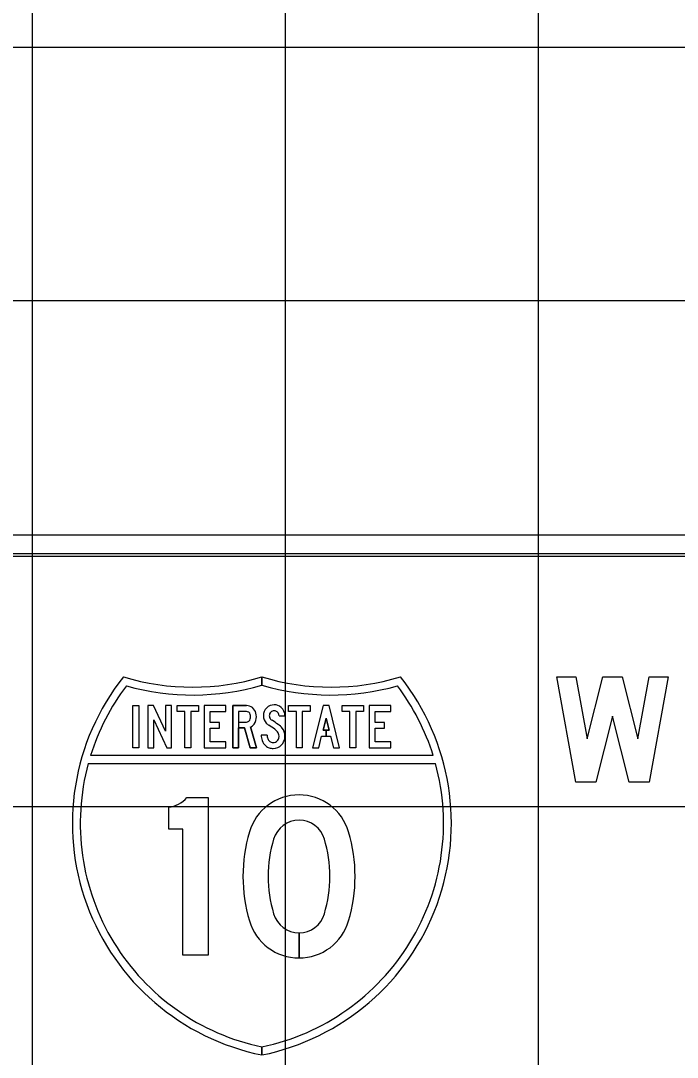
# Model space of a CAD drawing. Extents: x 2193008 to 2198143, y 1236112 to 1237864.
# Drawn here: x 2196148.61 to 2196153.8, y 1237199.12 to 1237207.32 of the extents above; entities that cross this region are included whole.
import ezdxf

# ---------------------------------------------------------------- set-up
doc = ezdxf.new("R2010")
doc.units = 0
for name, color, linetype in [('GSBWFILL', 7, 'Continuous'), ('GSCOLORFILL', 7, 'Continuous'), ('GSOUTLINE', 7, 'Continuous'), ('M-ROADS', 7, 'Continuous')]:
    doc.layers.add(name, color=color, linetype=linetype)

msp = doc.modelspace()

# ---------------------------------------------------------------- linework, layer by layer
at = {"layer": 'GSBWFILL'}
for p, q in [((2196150.3969, 1237201.7738), (2196150.3969, 1237201.7738)), ((2196150.8134, 1237199.909), (2196150.8134, 1237200.1082)), ((2196150.8135, 1237200.1082), (2196150.8135, 1237199.909))]:
    msp.add_line(p, q, dxfattribs=at)
for points in [[(2196153.2922, 1237201.8186), (2196153.161, 1237201.2983), (2196153.0029, 1237201.2983), (2196152.8509, 1237202.1308), (2196153.0033, 1237202.1308), (2196153.0927, 1237201.6405), (2196153.2163, 1237202.1308), (2196153.368, 1237202.1308), (2196153.4916, 1237201.6405), (2196153.5811, 1237202.1308), (2196153.7334, 1237202.1308), (2196153.5815, 1237201.2983), (2196153.4233, 1237201.2983)], [(2196149.5005, 1237201.9038), (2196149.5473, 1237201.9038), (2196149.5473, 1237201.5704), (2196149.5005, 1237201.5704)], [(2196149.768, 1237201.5704), (2196149.8047, 1237201.5704), (2196149.8047, 1237201.9038), (2196149.7579, 1237201.9038), (2196149.7579, 1237201.7023), (2196149.6638, 1237201.9038), (2196149.6175, 1237201.9038), (2196149.6175, 1237201.5704), (2196149.6643, 1237201.5704), (2196149.6643, 1237201.7921)], [(2196149.9113, 1237201.8571), (2196149.8494, 1237201.8571), (2196149.8494, 1237201.9038), (2196150.0199, 1237201.9038), (2196150.0199, 1237201.8571), (2196149.9581, 1237201.8571), (2196149.9581, 1237201.5704), (2196149.9113, 1237201.5704)], [(2196150.1115, 1237201.6171), (2196150.1115, 1237201.7238), (2196150.1847, 1237201.7238), (2196150.1847, 1237201.7704), (2196150.1115, 1237201.7704), (2196150.1115, 1237201.8571), (2196150.2351, 1237201.8571), (2196150.2351, 1237201.9038), (2196150.0646, 1237201.9038), (2196150.0646, 1237201.5704), (2196150.2351, 1237201.5704), (2196150.2351, 1237201.6171)], [(2196150.7928, 1237201.8571), (2196150.7309, 1237201.8571), (2196150.7309, 1237201.9038), (2196150.9014, 1237201.9038), (2196150.9014, 1237201.8571), (2196150.8396, 1237201.8571), (2196150.8396, 1237201.5704), (2196150.7928, 1237201.5704)], [(2196151.0276, 1237201.7087), (2196151.0035, 1237201.7087), (2196151.0276, 1237201.8047), (2196151.0516, 1237201.7087), (2196151.0276, 1237201.7087), (2196151.0276, 1237201.6621), (2196151.0633, 1237201.6621), (2196151.0863, 1237201.5704), (2196151.1345, 1237201.5704), (2196151.051, 1237201.9038), (2196151.0042, 1237201.9038), (2196150.9206, 1237201.5704), (2196150.9688, 1237201.5704), (2196150.9918, 1237201.6621), (2196151.0276, 1237201.6621)], [(2196151.2156, 1237201.8571), (2196151.1537, 1237201.8571), (2196151.1537, 1237201.9038), (2196151.3242, 1237201.9038), (2196151.3242, 1237201.8571), (2196151.2624, 1237201.8571), (2196151.2624, 1237201.5704), (2196151.2156, 1237201.5704)], [(2196151.4157, 1237201.6171), (2196151.4157, 1237201.7238), (2196151.489, 1237201.7238), (2196151.489, 1237201.7704), (2196151.4157, 1237201.7704), (2196151.4157, 1237201.8571), (2196151.5394, 1237201.8571), (2196151.5394, 1237201.9038), (2196151.3689, 1237201.9038), (2196151.3689, 1237201.5704), (2196151.5394, 1237201.5704), (2196151.5394, 1237201.6171)]]:
    msp.add_lwpolyline(points, close=True, dxfattribs=at)
for points in [[(2196150.3969, 1237201.8571), (2196150.3362, 1237201.8571), (2196150.3362, 1237201.5704), (2196150.2894, 1237201.5704), (2196150.2894, 1237201.9038), (2196150.3969, 1237201.9038)], [(2196150.6554, 1237201.8235), (2196150.7022, 1237201.8235)], [(2196150.4298, 1237201.7343), (2196150.4766, 1237201.5704), (2196150.428, 1237201.5704), (2196150.3832, 1237201.7271), (2196150.3363, 1237201.7271), (2196150.3363, 1237201.7738), (2196150.3969, 1237201.7738)], [(2196150.5618, 1237201.6685), (2196150.515, 1237201.6685)], [(2196149.9268, 1237201.1761), (2196150.0954, 1237201.1761), (2196150.0954, 1237199.9308), (2196149.8956, 1237199.9308), (2196149.8956, 1237200.927), (2196149.7832, 1237200.927), (2196149.7832, 1237201.1002)]]:
    msp.add_lwpolyline(points, dxfattribs=at)
for centre, major_axis, ratio, start_param, end_param in [((2196150.3969, 1237201.8254), (0.0786, 0), 0.997234, 0.242366, 1.570796), ((2196150.6176, 1237201.8237), (0.0861, 0), 0.997231, 1.570795, 3.141593), ((2196150.6176, 1237201.8237), (0.0393, 0), 0.997231, 1.570794, 3.141592), ((2196150.6176, 1237201.8267), (0.0832, 0), 0.997231, 0.8496, 1.570796), ((2196150.6176, 1237201.8267), (0.0364, 0), 0.997231, 0.8496, 1.570796), ((2196150.6148, 1237201.8235), (0.0874, 0), 0.997231, 0, 0.8496), ((2196150.3969, 1237201.8254), (0.0318, 0), 0.997234, 0.242366, 1.570796), ((2196150.3969, 1237201.8054), (0.0318, 0), 0.997234, 4.712389, 6.040819), ((2196150.3563, 1237201.8154), (0.0735, 0), 0.997234, 6.040819, 6.525551), ((2196150.3969, 1237201.8054), (0.0786, 0), 0.997234, 5.145616, 6.040819), ((2196150.3563, 1237201.8154), (0.1204, 0), 0.997234, 6.040819, 6.525551), ((2196150.6177, 1237201.8237), (0.0863, 0), 0.997231, 3.141593, 3.892391), ((2196150.6177, 1237201.8237), (0.0395, 0), 0.997231, 3.141593, 3.892391), ((2196150.6319, 1237201.837), (0.0589, 0), 0.997231, 3.892391, 4.138257), ((2196149.5313, 1237200.14), (1.9676, 0), 0.997231, 0.966754, 0.996664), ((2196150.6148, 1237201.8235), (0.0406, 0), 0.997231, 0, 0.8496), ((2196150.6319, 1237201.837), (0.1057, 0), 0.997231, 3.892391, 4.138257), ((2196149.5313, 1237200.14), (1.9208, 0), 0.997231, 0.966754, 0.996664), ((2196150.5671, 1237201.6369), (0.0972, 0), 0.997231, 0.66121, 0.966754), ((2196150.6003, 1237201.6626), (0.055, 0), 0.997231, 6.283185, 6.944395), ((2196150.5671, 1237201.6369), (0.144, 0), 0.997231, 0.66121, 0.966754), ((2196150.6003, 1237201.6626), (0.1018, 0), 0.997231, 6.283185, 6.944395), ((2196150.6383, 1237201.6685), (0.1233, 0), 0.997231, 3.141605, 3.480717), ((2196150.6171, 1237201.6611), (0.1009, 0), 0.997231, 3.480721, 4.002272), ((2196150.6383, 1237201.6685), (0.0765, 0), 0.997231, 3.141612, 3.480715), ((2196150.6171, 1237201.6611), (0.0541, 0), 0.997231, 3.480721, 4.002272), ((2196150.6034, 1237201.6452), (0.0331, 0), 0.997231, 4.002272, 4.382154), ((2196150.6092, 1237201.6621), (0.051, 0), 0.997231, 4.382154, 4.712389), ((2196150.6092, 1237201.6547), (0.0436, 0), 0.997231, 4.712389, 5.537873), ((2196150.6027, 1237201.6607), (0.0525, 0), 0.997231, 5.537873, 6.123713), ((2196150.5909, 1237201.6626), (0.0645, 0), 0.997231, 6.123713, 6.283185), ((2196150.6027, 1237201.6607), (0.0993, 0), 0.997231, 5.537873, 6.123713), ((2196150.5909, 1237201.6626), (0.1113, 0), 0.997231, 6.123713, 6.283185), ((2196150.6034, 1237201.6452), (0.0799, 0), 0.997231, 4.002272, 4.382154), ((2196150.6092, 1237201.6621), (0.0978, 0), 0.997231, 4.382154, 4.712389), ((2196150.6092, 1237201.6547), (0.0904, 0), 0.997231, 4.712389, 5.537873), ((2196149.7493, 1237201.3372), (0.24, 0), 0.99723, 4.854019, 5.544602), ((2196150.8134, 1237200.7898), (0.4091, 0), 0.99723, 0.286277, 2.855316), ((2196150.8134, 1237200.7898), (0.2093, 0), 0.99723, 0.286277, 2.855316), ((2196151.6188, 1237200.5534), (1.2487, 0), 0.99723, 2.855316, 3.42787), ((2196150.0079, 1237200.5534), (1.2487, 0), 0.99723, 5.996908, 6.569462), ((2196151.6188, 1237200.5534), (1.0489, 0), 0.99723, 2.855316, 3.42787), ((2196150.0079, 1237200.5534), (1.0489, 0), 0.99723, 5.996908, 6.569462), ((2196150.8134, 1237200.317), (0.2093, 0), 0.99723, 3.42787, 4.712389), ((2196150.8134, 1237200.317), (0.2093, 0), 0.99723, 4.712687, 5.996908), ((2196150.8134, 1237200.317), (0.4091, 0), 0.99723, 3.42787, 4.712389), ((2196150.8134, 1237200.317), (0.4091, 0), 0.99723, 4.712542, 5.996908)]:
    msp.add_ellipse(centre, major_axis=major_axis, ratio=ratio, start_param=start_param, end_param=end_param, dxfattribs=at)
at = {"layer": 'GSCOLORFILL'}
for p, q in [((2196157.7585, 1237203.2512), (2196147.269, 1237203.2512)), ((2196147.269, 1237203.0847), (2196157.7585, 1237203.0847)), ((2196150.3969, 1237201.7738), (2196150.3969, 1237201.7738)), ((2196150.8134, 1237199.909), (2196150.8134, 1237200.1082)), ((2196150.8135, 1237200.1082), (2196150.8135, 1237199.909))]:
    msp.add_line(p, q, dxfattribs=at)
for points in [[(2196150.5199, 1237202.0658), (2196150.5199, 1237202.1308)], [(2196150.52, 1237202.1308), (2196150.52, 1237202.0658)], [(2196150.3969, 1237201.8571), (2196150.3362, 1237201.8571), (2196150.3362, 1237201.5704), (2196150.2894, 1237201.5704), (2196150.2894, 1237201.9038), (2196150.3969, 1237201.9038)], [(2196150.6554, 1237201.8235), (2196150.7022, 1237201.8235)], [(2196150.4298, 1237201.7343), (2196150.4766, 1237201.5704), (2196150.428, 1237201.5704), (2196150.3832, 1237201.7271), (2196150.3363, 1237201.7271), (2196150.3363, 1237201.7738), (2196150.3969, 1237201.7738)], [(2196150.5618, 1237201.6685), (2196150.515, 1237201.6685)], [(2196151.8744, 1237201.5081), (2196149.1654, 1237201.5081)], [(2196149.1473, 1237201.4459), (2196151.8926, 1237201.4459)], [(2196149.9268, 1237201.1761), (2196150.0954, 1237201.1761), (2196150.0954, 1237199.9308), (2196149.8956, 1237199.9308), (2196149.8956, 1237200.927), (2196149.7832, 1237200.927), (2196149.7832, 1237201.1002)], [(2196150.5199, 1237199.1421), (2196150.5199, 1237199.2057)], [(2196150.52, 1237199.2057), (2196150.52, 1237199.1421)]]:
    msp.add_lwpolyline(points, dxfattribs=at)
for points in [[(2196153.2922, 1237201.8186), (2196153.161, 1237201.2983), (2196153.0029, 1237201.2983), (2196152.8509, 1237202.1308), (2196153.0033, 1237202.1308), (2196153.0927, 1237201.6405), (2196153.2163, 1237202.1308), (2196153.368, 1237202.1308), (2196153.4916, 1237201.6405), (2196153.5811, 1237202.1308), (2196153.7334, 1237202.1308), (2196153.5815, 1237201.2983), (2196153.4233, 1237201.2983)], [(2196149.5005, 1237201.9038), (2196149.5473, 1237201.9038), (2196149.5473, 1237201.5704), (2196149.5005, 1237201.5704)], [(2196149.768, 1237201.5704), (2196149.8047, 1237201.5704), (2196149.8047, 1237201.9038), (2196149.7579, 1237201.9038), (2196149.7579, 1237201.7023), (2196149.6638, 1237201.9038), (2196149.6175, 1237201.9038), (2196149.6175, 1237201.5704), (2196149.6643, 1237201.5704), (2196149.6643, 1237201.7921)], [(2196149.9113, 1237201.8571), (2196149.8494, 1237201.8571), (2196149.8494, 1237201.9038), (2196150.0199, 1237201.9038), (2196150.0199, 1237201.8571), (2196149.9581, 1237201.8571), (2196149.9581, 1237201.5704), (2196149.9113, 1237201.5704)], [(2196150.1115, 1237201.6171), (2196150.1115, 1237201.7238), (2196150.1847, 1237201.7238), (2196150.1847, 1237201.7704), (2196150.1115, 1237201.7704), (2196150.1115, 1237201.8571), (2196150.2351, 1237201.8571), (2196150.2351, 1237201.9038), (2196150.0646, 1237201.9038), (2196150.0646, 1237201.5704), (2196150.2351, 1237201.5704), (2196150.2351, 1237201.6171)], [(2196150.7928, 1237201.8571), (2196150.7309, 1237201.8571), (2196150.7309, 1237201.9038), (2196150.9014, 1237201.9038), (2196150.9014, 1237201.8571), (2196150.8396, 1237201.8571), (2196150.8396, 1237201.5704), (2196150.7928, 1237201.5704)], [(2196151.0276, 1237201.7087), (2196151.0035, 1237201.7087), (2196151.0276, 1237201.8047), (2196151.0516, 1237201.7087), (2196151.0276, 1237201.7087), (2196151.0276, 1237201.6621), (2196151.0633, 1237201.6621), (2196151.0863, 1237201.5704), (2196151.1345, 1237201.5704), (2196151.051, 1237201.9038), (2196151.0042, 1237201.9038), (2196150.9206, 1237201.5704), (2196150.9688, 1237201.5704), (2196150.9918, 1237201.6621), (2196151.0276, 1237201.6621)], [(2196151.2156, 1237201.8571), (2196151.1537, 1237201.8571), (2196151.1537, 1237201.9038), (2196151.3242, 1237201.9038), (2196151.3242, 1237201.8571), (2196151.2624, 1237201.8571), (2196151.2624, 1237201.5704), (2196151.2156, 1237201.5704)], [(2196151.4157, 1237201.6171), (2196151.4157, 1237201.7238), (2196151.489, 1237201.7238), (2196151.489, 1237201.7704), (2196151.4157, 1237201.7704), (2196151.4157, 1237201.8571), (2196151.5394, 1237201.8571), (2196151.5394, 1237201.9038), (2196151.3689, 1237201.9038), (2196151.3689, 1237201.5704), (2196151.5394, 1237201.5704), (2196151.5394, 1237201.6171)]]:
    msp.add_lwpolyline(points, close=True, dxfattribs=at)
for centre, major_axis, ratio, start_param, end_param in [((2196150.8946, 1237200.9723), (1.8731, 0), 0.99723, 2.472588, 4.511032), ((2196149.9726, 1237203.9172), (1.8731, 0), 0.99723, 4.415842, 5.008936), ((2196150.1453, 1237200.9723), (1.8731, 0), 0.99723, 4.913764, 6.95219), ((2196151.0673, 1237203.9172), (1.8731, 0), 0.99723, 4.41586, 5.008936), ((2196150.8946, 1237200.9723), (1.8107, 0), 0.99723, 2.495747, 2.84029), ((2196149.9726, 1237203.9172), (1.9356, 0), 0.99723, 4.438241, 4.999094), ((2196151.0673, 1237203.9172), (1.9356, 0), 0.99723, 4.425702, 4.986537), ((2196150.1453, 1237200.9723), (1.8107, 0), 0.99723, 0.301302, 0.645846), ((2196150.3969, 1237201.8254), (0.0786, 0), 0.997234, 0.242366, 1.570796), ((2196150.6176, 1237201.8237), (0.0861, 0), 0.997231, 1.570795, 3.141593), ((2196150.6176, 1237201.8237), (0.0393, 0), 0.997231, 1.570794, 3.141592), ((2196150.6176, 1237201.8267), (0.0832, 0), 0.997231, 0.8496, 1.570796), ((2196150.6176, 1237201.8267), (0.0364, 0), 0.997231, 0.8496, 1.570796), ((2196150.6148, 1237201.8235), (0.0874, 0), 0.997231, 0, 0.8496), ((2196150.3969, 1237201.8254), (0.0318, 0), 0.997234, 0.242366, 1.570796), ((2196150.3969, 1237201.8054), (0.0318, 0), 0.997234, 4.712389, 6.040819), ((2196150.3563, 1237201.8154), (0.0735, 0), 0.997234, 6.040819, 6.525551), ((2196150.3969, 1237201.8054), (0.0786, 0), 0.997234, 5.145616, 6.040819), ((2196150.3563, 1237201.8154), (0.1204, 0), 0.997234, 6.040819, 6.525551), ((2196150.6177, 1237201.8237), (0.0863, 0), 0.997231, 3.141593, 3.892391), ((2196150.6177, 1237201.8237), (0.0395, 0), 0.997231, 3.141593, 3.892391), ((2196150.6319, 1237201.837), (0.0589, 0), 0.997231, 3.892391, 4.138257), ((2196149.5313, 1237200.14), (1.9676, 0), 0.997231, 0.966754, 0.996664), ((2196150.6148, 1237201.8235), (0.0406, 0), 0.997231, 0, 0.8496), ((2196150.6319, 1237201.837), (0.1057, 0), 0.997231, 3.892391, 4.138257), ((2196149.5313, 1237200.14), (1.9208, 0), 0.997231, 0.966754, 0.996664), ((2196150.5671, 1237201.6369), (0.0972, 0), 0.997231, 0.66121, 0.966754), ((2196150.6003, 1237201.6626), (0.055, 0), 0.997231, 6.283185, 6.944395), ((2196150.5671, 1237201.6369), (0.144, 0), 0.997231, 0.66121, 0.966754), ((2196150.6003, 1237201.6626), (0.1018, 0), 0.997231, 6.283185, 6.944395), ((2196150.6383, 1237201.6685), (0.1233, 0), 0.997231, 3.141605, 3.480717), ((2196150.6171, 1237201.6611), (0.1009, 0), 0.997231, 3.480721, 4.002272), ((2196150.6383, 1237201.6685), (0.0765, 0), 0.997231, 3.141612, 3.480715), ((2196150.6171, 1237201.6611), (0.0541, 0), 0.997231, 3.480721, 4.002272), ((2196150.6034, 1237201.6452), (0.0331, 0), 0.997231, 4.002272, 4.382154), ((2196150.6092, 1237201.6621), (0.051, 0), 0.997231, 4.382154, 4.712389), ((2196150.6092, 1237201.6547), (0.0436, 0), 0.997231, 4.712389, 5.537873), ((2196150.6027, 1237201.6607), (0.0525, 0), 0.997231, 5.537873, 6.123713), ((2196150.5909, 1237201.6626), (0.0645, 0), 0.997231, 6.123713, 6.283185), ((2196150.6027, 1237201.6607), (0.0993, 0), 0.997231, 5.537873, 6.123713), ((2196150.5909, 1237201.6626), (0.1113, 0), 0.997231, 6.123713, 6.283185), ((2196150.6034, 1237201.6452), (0.0799, 0), 0.997231, 4.002272, 4.382154), ((2196150.6092, 1237201.6621), (0.0978, 0), 0.997231, 4.382154, 4.712389), ((2196150.6092, 1237201.6547), (0.0904, 0), 0.997231, 4.712389, 5.537873), ((2196150.8946, 1237200.9723), (1.8107, 0), 0.99723, 2.876207, 4.503988), ((2196150.1453, 1237200.9723), (1.8107, 0), 0.99723, 4.920809, 6.548571), ((2196149.7493, 1237201.3372), (0.24, 0), 0.99723, 4.854019, 5.544602), ((2196150.8134, 1237200.7898), (0.4091, 0), 0.99723, 0.286277, 2.855316), ((2196150.8134, 1237200.7898), (0.2093, 0), 0.99723, 0.286277, 2.855316), ((2196151.6188, 1237200.5534), (1.2487, 0), 0.99723, 2.855316, 3.42787), ((2196150.0079, 1237200.5534), (1.2487, 0), 0.99723, 5.996908, 6.569462), ((2196151.6188, 1237200.5534), (1.0489, 0), 0.99723, 2.855316, 3.42787), ((2196150.0079, 1237200.5534), (1.0489, 0), 0.99723, 5.996908, 6.569462), ((2196150.8134, 1237200.317), (0.2093, 0), 0.99723, 3.42787, 4.712389), ((2196150.8134, 1237200.317), (0.2093, 0), 0.99723, 4.712687, 5.996908), ((2196150.8134, 1237200.317), (0.4091, 0), 0.99723, 3.42787, 4.712389), ((2196150.8134, 1237200.317), (0.4091, 0), 0.99723, 4.712542, 5.996908)]:
    msp.add_ellipse(centre, major_axis=major_axis, ratio=ratio, start_param=start_param, end_param=end_param, dxfattribs=at)
at = {"layer": 'GSOUTLINE'}
for p, q in [((2196150.3969, 1237201.9038), (2196150.2894, 1237201.9038)), ((2196150.3969, 1237201.8571), (2196150.3969, 1237201.8571))]:
    msp.add_line(p, q, dxfattribs=at)
for points in [[(2196153.2922, 1237201.8186), (2196153.161, 1237201.2983), (2196153.0029, 1237201.2983), (2196152.8509, 1237202.1308), (2196153.0033, 1237202.1308), (2196153.0927, 1237201.6405), (2196153.2163, 1237202.1308), (2196153.368, 1237202.1308), (2196153.4916, 1237201.6405), (2196153.5811, 1237202.1308), (2196153.7334, 1237202.1308), (2196153.5815, 1237201.2983), (2196153.4233, 1237201.2983)], [(2196149.5005, 1237201.9038), (2196149.5473, 1237201.9038), (2196149.5473, 1237201.5704), (2196149.5005, 1237201.5704)], [(2196149.768, 1237201.5704), (2196149.8047, 1237201.5704), (2196149.8047, 1237201.9038), (2196149.7579, 1237201.9038), (2196149.7579, 1237201.7023), (2196149.6638, 1237201.9038), (2196149.6175, 1237201.9038), (2196149.6175, 1237201.5704), (2196149.6643, 1237201.5704), (2196149.6643, 1237201.7921)], [(2196149.9113, 1237201.8571), (2196149.8494, 1237201.8571), (2196149.8494, 1237201.9038), (2196150.0199, 1237201.9038), (2196150.0199, 1237201.8571), (2196149.9581, 1237201.8571), (2196149.9581, 1237201.5704), (2196149.9113, 1237201.5704)], [(2196150.1115, 1237201.6171), (2196150.1115, 1237201.7238), (2196150.1847, 1237201.7238), (2196150.1847, 1237201.7704), (2196150.1115, 1237201.7704), (2196150.1115, 1237201.8571), (2196150.2351, 1237201.8571), (2196150.2351, 1237201.9038), (2196150.0646, 1237201.9038), (2196150.0646, 1237201.5704), (2196150.2351, 1237201.5704), (2196150.2351, 1237201.6171)], [(2196150.7928, 1237201.8571), (2196150.7309, 1237201.8571), (2196150.7309, 1237201.9038), (2196150.9014, 1237201.9038), (2196150.9014, 1237201.8571), (2196150.8396, 1237201.8571), (2196150.8396, 1237201.5704), (2196150.7928, 1237201.5704)], [(2196150.9918, 1237201.6621), (2196151.0633, 1237201.6621), (2196151.0863, 1237201.5704), (2196151.1345, 1237201.5704), (2196151.051, 1237201.9038), (2196151.0042, 1237201.9038), (2196150.9206, 1237201.5704), (2196150.9688, 1237201.5704)], [(2196151.2156, 1237201.8571), (2196151.1537, 1237201.8571), (2196151.1537, 1237201.9038), (2196151.3242, 1237201.9038), (2196151.3242, 1237201.8571), (2196151.2624, 1237201.8571), (2196151.2624, 1237201.5704), (2196151.2156, 1237201.5704)], [(2196151.4157, 1237201.6171), (2196151.4157, 1237201.7238), (2196151.489, 1237201.7238), (2196151.489, 1237201.7704), (2196151.4157, 1237201.7704), (2196151.4157, 1237201.8571), (2196151.5394, 1237201.8571), (2196151.5394, 1237201.9038), (2196151.3689, 1237201.9038), (2196151.3689, 1237201.5704), (2196151.5394, 1237201.5704), (2196151.5394, 1237201.6171)], [(2196151.0516, 1237201.7087), (2196151.0276, 1237201.8047), (2196151.0035, 1237201.7087)]]:
    msp.add_lwpolyline(points, close=True, dxfattribs=at)
for points in [[(2196150.2894, 1237201.9038), (2196150.2894, 1237201.5704), (2196150.3362, 1237201.5704), (2196150.3362, 1237201.7271), (2196150.3832, 1237201.7271), (2196150.428, 1237201.5704), (2196150.4766, 1237201.5704), (2196150.4298, 1237201.7343)], [(2196150.3969, 1237201.8571), (2196150.3362, 1237201.8571), (2196150.3362, 1237201.7738), (2196150.3969, 1237201.7738)], [(2196150.6554, 1237201.8235), (2196150.7022, 1237201.8235)], [(2196150.5618, 1237201.6685), (2196150.515, 1237201.6685)], [(2196149.9268, 1237201.1761), (2196150.0954, 1237201.1761), (2196150.0954, 1237199.9308), (2196149.8956, 1237199.9308), (2196149.8956, 1237200.927), (2196149.7832, 1237200.927), (2196149.7832, 1237201.1002)]]:
    msp.add_lwpolyline(points, dxfattribs=at)
for centre, major_axis, ratio, start_param, end_param in [((2196150.3969, 1237201.8254), (0.0786, 0), 0.997234, 0.242366, 1.570796), ((2196150.6176, 1237201.8237), (0.0861, 0), 0.997231, 1.570795, 3.141593), ((2196150.6176, 1237201.8237), (0.0393, 0), 0.997231, 1.570794, 3.141592), ((2196150.6176, 1237201.8267), (0.0832, 0), 0.997231, 0.8496, 1.570796), ((2196150.6176, 1237201.8267), (0.0364, 0), 0.997231, 0.8496, 1.570796), ((2196150.6148, 1237201.8235), (0.0874, 0), 0.997231, 0, 0.8496), ((2196150.3969, 1237201.8254), (0.0318, 0), 0.997234, 0.242366, 1.570796), ((2196150.3969, 1237201.8054), (0.0318, 0), 0.997234, 4.712389, 6.040819), ((2196150.3563, 1237201.8154), (0.0735, 0), 0.997234, 6.040819, 6.525551), ((2196150.3969, 1237201.8054), (0.0786, 0), 0.997234, 5.145616, 6.040819), ((2196150.3563, 1237201.8154), (0.1204, 0), 0.997234, 6.040819, 6.525551), ((2196150.6177, 1237201.8237), (0.0863, 0), 0.997231, 3.141593, 3.892391), ((2196150.6177, 1237201.8237), (0.0395, 0), 0.997231, 3.141593, 3.892391), ((2196150.6319, 1237201.837), (0.0589, 0), 0.997231, 3.892391, 4.138257), ((2196149.5313, 1237200.14), (1.9676, 0), 0.997231, 0.966754, 0.996664), ((2196150.6148, 1237201.8235), (0.0406, 0), 0.997231, 0, 0.8496), ((2196150.6319, 1237201.837), (0.1057, 0), 0.997231, 3.892391, 4.138257), ((2196149.5313, 1237200.14), (1.9208, 0), 0.997231, 0.966754, 0.996664), ((2196150.5671, 1237201.6369), (0.0972, 0), 0.997231, 0.66121, 0.966754), ((2196150.6003, 1237201.6626), (0.055, 0), 0.997231, 6.283185, 6.944395), ((2196150.5671, 1237201.6369), (0.144, 0), 0.997231, 0.66121, 0.966754), ((2196150.6003, 1237201.6626), (0.1018, 0), 0.997231, 6.283185, 6.944395), ((2196150.6383, 1237201.6685), (0.1233, 0), 0.997231, 3.141605, 3.480717), ((2196150.6171, 1237201.6611), (0.1009, 0), 0.997231, 3.480721, 4.002272), ((2196150.6383, 1237201.6685), (0.0765, 0), 0.997231, 3.141612, 3.480715), ((2196150.6171, 1237201.6611), (0.0541, 0), 0.997231, 3.480721, 4.002272), ((2196150.6034, 1237201.6452), (0.0331, 0), 0.997231, 4.002272, 4.382154), ((2196150.6092, 1237201.6621), (0.051, 0), 0.997231, 4.382154, 4.712389), ((2196150.6092, 1237201.6547), (0.0436, 0), 0.997231, 4.712389, 5.537873), ((2196150.6027, 1237201.6607), (0.0525, 0), 0.997231, 5.537873, 6.123713), ((2196150.5909, 1237201.6626), (0.0645, 0), 0.997231, 6.123713, 6.283185), ((2196150.6027, 1237201.6607), (0.0993, 0), 0.997231, 5.537873, 6.123713), ((2196150.5909, 1237201.6626), (0.1113, 0), 0.997231, 6.123713, 6.283185), ((2196150.6034, 1237201.6452), (0.0799, 0), 0.997231, 4.002272, 4.382154), ((2196150.6092, 1237201.6621), (0.0978, 0), 0.997231, 4.382154, 4.712389), ((2196150.6092, 1237201.6547), (0.0904, 0), 0.997231, 4.712389, 5.537873), ((2196149.7493, 1237201.3372), (0.24, 0), 0.99723, 4.854019, 5.544602), ((2196150.8134, 1237200.7898), (0.4091, 0), 0.99723, 0.286277, 2.855316), ((2196150.8134, 1237200.7898), (0.2093, 0), 0.99723, 0.286277, 2.855316), ((2196151.6188, 1237200.5534), (1.2487, 0), 0.99723, 2.855316, 3.42787), ((2196150.0079, 1237200.5534), (1.2487, 0), 0.99723, 5.996908, 6.569462), ((2196151.6188, 1237200.5534), (1.0489, 0), 0.99723, 2.855316, 3.42787), ((2196150.0079, 1237200.5534), (1.0489, 0), 0.99723, 5.996908, 6.569462), ((2196150.8134, 1237200.317), (0.2093, 0), 0.99723, 3.42787, 5.996908), ((2196150.8134, 1237200.317), (0.4091, 0), 0.99723, 3.42787, 5.996908)]:
    msp.add_ellipse(centre, major_axis=major_axis, ratio=ratio, start_param=start_param, end_param=end_param, dxfattribs=at)
at = {"layer": 'M-ROADS'}
for p, q in [((2196148.7065, 1237163.1062), (2196148.7065, 1237223.1062)), ((2196150.7065, 1237163.1062), (2196150.7065, 1237223.1062)), ((2196152.7065, 1237163.1062), (2196152.7065, 1237223.1062)), ((2196074.7065, 1237207.1062), (2196204.7065, 1237207.1062)), ((2196074.7065, 1237205.1062), (2196204.7065, 1237205.1062)), ((2196074.7065, 1237203.1062), (2196204.7065, 1237203.1062)), ((2196074.7065, 1237201.1062), (2196204.7065, 1237201.1062))]:
    msp.add_line(p, q, dxfattribs=at)

doc.saveas('drawing.dxf')
